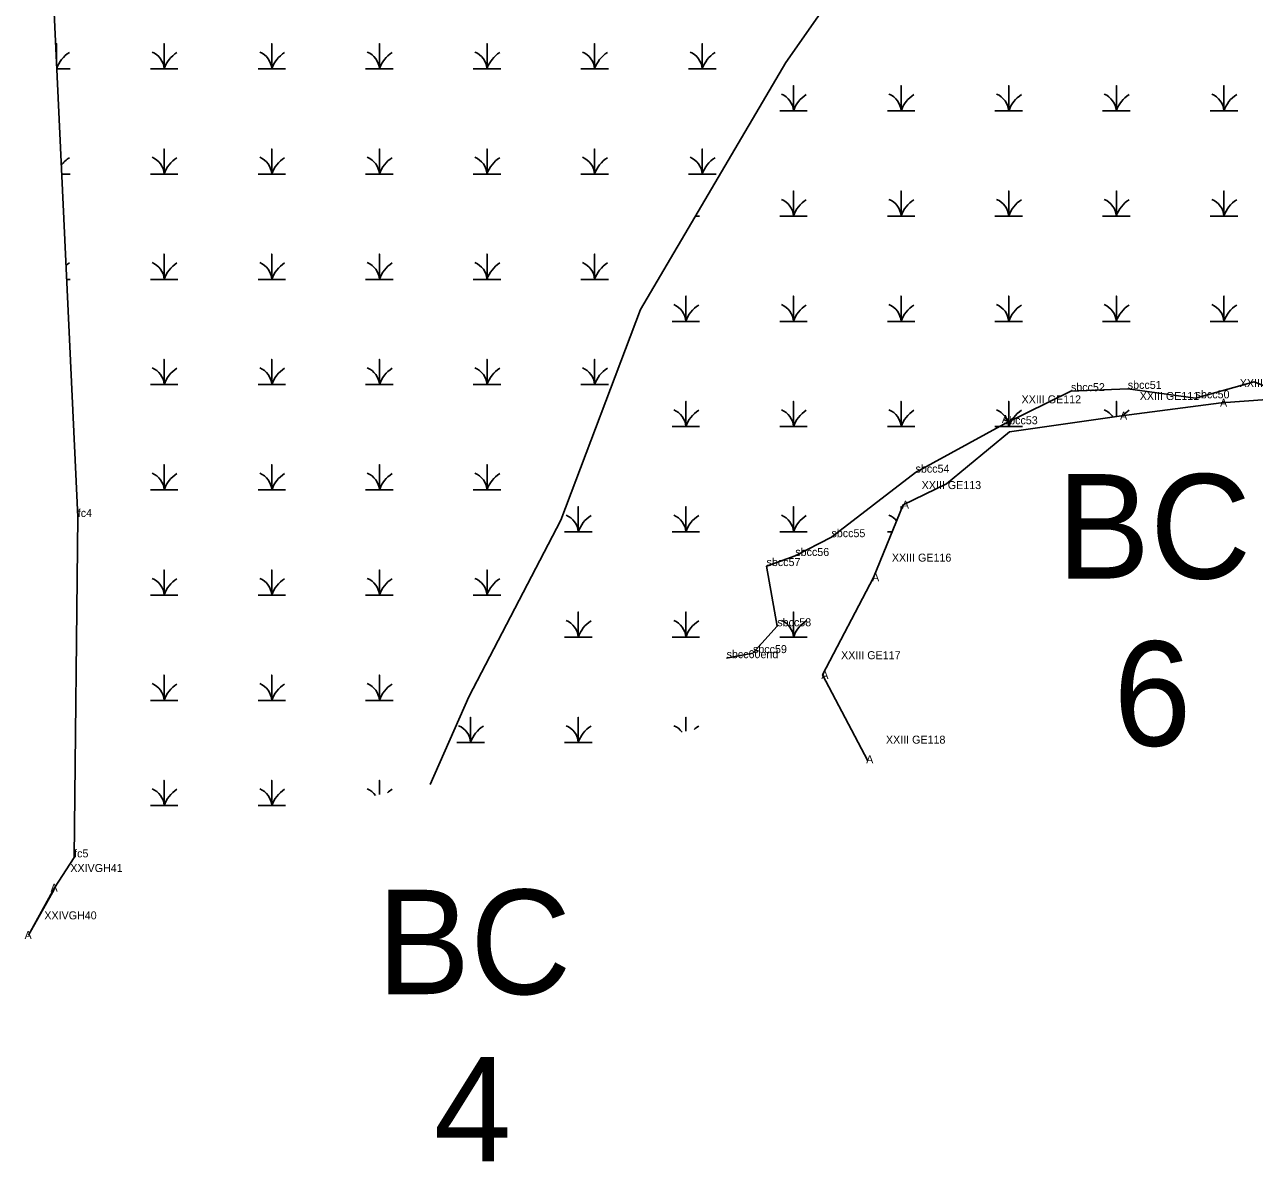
# Model space of a CAD drawing. Extents: x 2072529 to 2268796, y 436423 to 470397.
# Drawn here: x 2262127 to 2262895, y 440448 to 441159 of the extents above; entities that cross this region are included whole.
import ezdxf

# ---------------------------------------------------------------- set-up
doc = ezdxf.new("R2010")
doc.units = 0
for name, color, linetype in [('Default', 7, 'Continuous'), ('Exist Environmental Wetland Boundary', 7, 'Continuous'), ('Exist Environmental Wetland Boundary Cogo Comment', 7, 'Continuous'), ('Exist Environmental Wetland Boundary Cogo Point CELL', 7, 'Continuous'), ('Exist Hydro Jurisdictional Stream or Body of Water NEU Mitigable', 7, 'Continuous'), ('Exist Hydro Jurisdictional Stream or Body of Water NEU Mitigable Cogo Comment', 7, 'Continuous'), ('Exist Hydro Swamp or Marsh', 7, 'Continuous')]:
    doc.layers.add(name, color=color, linetype=linetype)

msp = doc.modelspace()

# ---------------------------------------------------------------- linework, layer by layer
at = {"layer": 'Exist Environmental Wetland Boundary'}
msp.add_line((2262157.85, 440638.3), (2262157.85, 440638.3), dxfattribs=at)
for points in [[(2262145.46, 440618.33), (2262129.39, 440589.72), (2262145.64, 440619.32), (2262157.85, 440638.3), (2262160.14, 440851.12), (2262143.21, 441210.89), (2262205.64, 441464.68), (2262743.47, 441950.73)], [(2263065.89, 440825.7), (2262987.37, 440846.72), (2262943.75, 440872.22), (2262914.05, 440916.59), (2262908.39, 440922.97), (2262903.38, 440924.59), (2262874.75, 440922.49), (2262812.27, 440914.39), (2262742.45, 440904.36), (2262702.98, 440871.85), (2262675.97, 440858.7), (2262657.35, 440813.34), (2262625.62, 440752.37), (2262653.81, 440698.59)]]:
    msp.add_lwpolyline(points, dxfattribs=at)
at = {"layer": 'Exist Environmental Wetland Boundary Cogo Point CELL'}
for p, q in [((2262895.32, 440935.61), (2262895.32, 440935.61)), ((2262780.79, 440929.75), (2262780.79, 440929.75)), ((2262816.28, 440931.17), (2262816.28, 440931.17)), ((2262858.69, 440925.27), (2262858.69, 440925.27)), ((2262738.82, 440909.06), (2262738.82, 440909.06)), ((2262683.67, 440878.81), (2262683.67, 440878.81)), ((2262160.14, 440851.12), (2262160.14, 440851.12)), ((2262160.14, 440851.12), (2262160.14, 440851.12)), ((2262631.11, 440838.47), (2262631.11, 440838.47)), ((2262608.51, 440826.73), (2262608.51, 440826.73)), ((2262590.54, 440820.41), (2262590.54, 440820.41)), ((2262597.26, 440782.78), (2262597.26, 440782.78)), ((2262582.08, 440766), (2262582.08, 440766)), ((2262565.56, 440762.82), (2262565.56, 440762.82)), ((2262157.85, 440638.3), (2262157.85, 440638.3))]:
    msp.add_line(p, q, dxfattribs=at)
msp.add_lwpolyline([(2262157.85, 440638.3), (2262157.85, 440638.3), (2262157.85, 440638.3)], dxfattribs=at)
at = {"layer": 'Exist Hydro Jurisdictional Stream or Body of Water NEU Mitigable'}
for points in [[(2263381.12, 441956.41), (2263319.77, 441852.83), (2263265.31, 441807.41), (2263142.76, 441712.03), (2263024.75, 441607.57), (2262870.43, 441480.39), (2262729.73, 441316.88), (2262602.64, 441135.21), (2262511.87, 440980.78), (2262461.94, 440849.06), (2262404.53, 440738.7), (2262380.39, 440683.93)], [(2262997.77, 440864.09), (2262960.76, 440874.99), (2262943.43, 440890.98), (2262928.93, 440922.01), (2262895.32, 440935.61), (2262858.69, 440925.27), (2262816.28, 440931.17), (2262780.79, 440929.75), (2262738.82, 440909.06), (2262683.67, 440878.81), (2262631.11, 440838.47), (2262608.51, 440826.73), (2262590.54, 440820.41), (2262597.26, 440782.78), (2262582.08, 440766), (2262565.56, 440762.82)]]:
    msp.add_lwpolyline(points, dxfattribs=at)
at = {"layer": 'Exist Hydro Swamp or Marsh'}
for points in [[(2262146.87, 441133.08), (2262146.87, 441147.03), (2262146.87, 441133.08)], [(2262205.52, 441131.25), (2262214.12, 441131.25), (2262214.12, 441147.03), (2262214.12, 441131.25), (2262222.72, 441131.25)], [(2262272.77, 441131.25), (2262281.37, 441131.25), (2262281.37, 441147.03), (2262281.37, 441131.25), (2262289.97, 441131.25)], [(2262340.02, 441131.25), (2262348.62, 441131.25), (2262348.62, 441147.03), (2262348.62, 441131.25), (2262357.22, 441131.25)], [(2262407.27, 441131.25), (2262415.87, 441131.25), (2262415.87, 441147.03), (2262415.87, 441131.25), (2262424.47, 441131.25)], [(2262474.52, 441131.25), (2262483.12, 441131.25), (2262483.12, 441147.03), (2262483.12, 441131.25), (2262491.72, 441131.25)], [(2262541.77, 441131.25), (2262550.37, 441131.25), (2262550.37, 441147.03), (2262550.37, 441131.25), (2262558.97, 441131.25)], [(2262146.95, 441131.25), (2262155.47, 441131.25)], [(2262598.79, 441104.97), (2262607.39, 441104.97), (2262607.39, 441120.75), (2262607.39, 441104.97), (2262615.99, 441104.97)], [(2262666.04, 441104.97), (2262674.64, 441104.97), (2262674.64, 441120.75), (2262674.64, 441104.97), (2262683.24, 441104.97)], [(2262733.29, 441104.97), (2262741.89, 441104.97), (2262741.89, 441120.75), (2262741.89, 441104.97), (2262750.49, 441104.97)], [(2262800.54, 441104.97), (2262809.14, 441104.97), (2262809.14, 441120.75), (2262809.14, 441104.97), (2262817.74, 441104.97)], [(2262867.79, 441104.97), (2262876.39, 441104.97), (2262876.39, 441120.75), (2262876.39, 441104.97), (2262884.99, 441104.97)], [(2262205.52, 441065.45), (2262214.12, 441065.45), (2262214.12, 441081.23), (2262214.12, 441065.45), (2262222.72, 441065.45)], [(2262272.77, 441065.45), (2262281.37, 441065.45), (2262281.37, 441081.23), (2262281.37, 441065.45), (2262289.97, 441065.45)], [(2262340.02, 441065.45), (2262348.62, 441065.45), (2262348.62, 441081.23), (2262348.62, 441065.45), (2262357.22, 441065.45)], [(2262407.27, 441065.45), (2262415.87, 441065.45), (2262415.87, 441081.23), (2262415.87, 441065.45), (2262424.47, 441065.45)], [(2262474.52, 441065.45), (2262483.12, 441065.45), (2262483.12, 441081.23), (2262483.12, 441065.45), (2262491.72, 441065.45)], [(2262541.77, 441065.45), (2262550.37, 441065.45), (2262550.37, 441081.23), (2262550.37, 441065.45), (2262558.97, 441065.45)], [(2262150.05, 441065.45), (2262155.47, 441065.45)], [(2262598.79, 441039.17), (2262607.39, 441039.17), (2262607.39, 441054.95), (2262607.39, 441039.17), (2262615.99, 441039.17)], [(2262666.04, 441039.17), (2262674.64, 441039.17), (2262674.64, 441054.95), (2262674.64, 441039.17), (2262683.24, 441039.17)], [(2262733.29, 441039.17), (2262741.89, 441039.17), (2262741.89, 441054.95), (2262741.89, 441039.17), (2262750.49, 441039.17)], [(2262800.54, 441039.17), (2262809.14, 441039.17), (2262809.14, 441054.95), (2262809.14, 441039.17), (2262817.74, 441039.17)], [(2262867.79, 441039.17), (2262876.39, 441039.17), (2262876.39, 441054.95), (2262876.39, 441039.17), (2262884.99, 441039.17)], [(2262546.19, 441039.17), (2262548.74, 441039.17)], [(2262205.52, 440999.65), (2262214.12, 440999.65), (2262214.12, 441015.43), (2262214.12, 440999.65), (2262222.72, 440999.65)], [(2262272.77, 440999.65), (2262281.37, 440999.65), (2262281.37, 441015.43), (2262281.37, 440999.65), (2262289.97, 440999.65)], [(2262340.02, 440999.65), (2262348.62, 440999.65), (2262348.62, 441015.43), (2262348.62, 440999.65), (2262357.22, 440999.65)], [(2262407.27, 440999.65), (2262415.87, 440999.65), (2262415.87, 441015.43), (2262415.87, 440999.65), (2262424.47, 440999.65)], [(2262474.52, 440999.65), (2262483.12, 440999.65), (2262483.12, 441015.43), (2262483.12, 440999.65), (2262491.72, 440999.65)], [(2262153.15, 440999.65), (2262155.47, 440999.65)], [(2262531.54, 440973.37), (2262540.14, 440973.37), (2262540.14, 440989.15), (2262540.14, 440973.37), (2262548.74, 440973.37)], [(2262598.79, 440973.37), (2262607.39, 440973.37), (2262607.39, 440989.15), (2262607.39, 440973.37), (2262615.99, 440973.37)], [(2262666.04, 440973.37), (2262674.64, 440973.37), (2262674.64, 440989.15), (2262674.64, 440973.37), (2262683.24, 440973.37)], [(2262733.29, 440973.37), (2262741.89, 440973.37), (2262741.89, 440989.15), (2262741.89, 440973.37), (2262750.49, 440973.37)], [(2262800.54, 440973.37), (2262809.14, 440973.37), (2262809.14, 440989.15), (2262809.14, 440973.37), (2262817.74, 440973.37)], [(2262867.79, 440973.37), (2262876.39, 440973.37), (2262876.39, 440989.15), (2262876.39, 440973.37), (2262884.99, 440973.37)], [(2262205.52, 440933.85), (2262214.12, 440933.85), (2262214.12, 440949.63), (2262214.12, 440933.85), (2262222.72, 440933.85)], [(2262272.77, 440933.85), (2262281.37, 440933.85), (2262281.37, 440949.63), (2262281.37, 440933.85), (2262289.97, 440933.85)], [(2262340.02, 440933.85), (2262348.62, 440933.85), (2262348.62, 440949.63), (2262348.62, 440933.85), (2262357.22, 440933.85)], [(2262407.27, 440933.85), (2262415.87, 440933.85), (2262415.87, 440949.63), (2262415.87, 440933.85), (2262424.47, 440933.85)], [(2262474.52, 440933.85), (2262483.12, 440933.85), (2262483.12, 440949.63), (2262483.12, 440933.85), (2262491.72, 440933.85)], [(2262531.54, 440907.57), (2262540.14, 440907.57), (2262540.14, 440923.35), (2262540.14, 440907.57), (2262548.74, 440907.57)], [(2262598.79, 440907.57), (2262607.39, 440907.57), (2262607.39, 440923.35), (2262607.39, 440907.57), (2262615.99, 440907.57)], [(2262666.04, 440907.57), (2262674.64, 440907.57), (2262674.64, 440923.35), (2262674.64, 440907.57), (2262683.24, 440907.57)], [(2262733.29, 440907.57), (2262741.89, 440907.57), (2262741.89, 440923.35), (2262741.89, 440907.57), (2262750.49, 440907.57)], [(2262809.14, 440913.94), (2262809.14, 440923.35), (2262809.14, 440913.94)], [(2262876.39, 440922.61), (2262876.39, 440923.35), (2262876.39, 440922.61)], [(2262205.52, 440868.05), (2262214.12, 440868.05), (2262214.12, 440883.83), (2262214.12, 440868.05), (2262222.72, 440868.05)], [(2262272.77, 440868.05), (2262281.37, 440868.05), (2262281.37, 440883.83), (2262281.37, 440868.05), (2262289.97, 440868.05)], [(2262340.02, 440868.05), (2262348.62, 440868.05), (2262348.62, 440883.83), (2262348.62, 440868.05), (2262357.22, 440868.05)], [(2262407.27, 440868.05), (2262415.87, 440868.05), (2262415.87, 440883.83), (2262415.87, 440868.05), (2262424.47, 440868.05)], [(2262464.29, 440841.77), (2262472.89, 440841.77), (2262472.89, 440857.55), (2262472.89, 440841.77), (2262481.49, 440841.77)], [(2262531.54, 440841.77), (2262540.14, 440841.77), (2262540.14, 440857.55), (2262540.14, 440841.77), (2262548.74, 440841.77)], [(2262598.79, 440841.77), (2262607.39, 440841.77), (2262607.39, 440857.55), (2262607.39, 440841.77), (2262615.99, 440841.77)], [(2262674.64, 440855.47), (2262674.64, 440857.55), (2262674.64, 440855.47)], [(2262666.04, 440841.77), (2262669.02, 440841.77)], [(2262205.52, 440802.25), (2262214.12, 440802.25), (2262214.12, 440818.03), (2262214.12, 440802.25), (2262222.72, 440802.25)], [(2262272.77, 440802.25), (2262281.37, 440802.25), (2262281.37, 440818.03), (2262281.37, 440802.25), (2262289.97, 440802.25)], [(2262340.02, 440802.25), (2262348.62, 440802.25), (2262348.62, 440818.03), (2262348.62, 440802.25), (2262357.22, 440802.25)], [(2262407.27, 440802.25), (2262415.87, 440802.25), (2262415.87, 440818.03), (2262415.87, 440802.25), (2262424.47, 440802.25)], [(2262464.29, 440775.97), (2262472.89, 440775.97), (2262472.89, 440791.75), (2262472.89, 440775.97), (2262481.49, 440775.97)], [(2262531.54, 440775.97), (2262540.14, 440775.97), (2262540.14, 440791.75), (2262540.14, 440775.97), (2262548.74, 440775.97)], [(2262598.79, 440775.97), (2262607.39, 440775.97), (2262607.39, 440791.75), (2262607.39, 440775.97), (2262615.99, 440775.97)], [(2262205.52, 440736.45), (2262214.12, 440736.45), (2262214.12, 440752.23), (2262214.12, 440736.45), (2262222.72, 440736.45)], [(2262272.77, 440736.45), (2262281.37, 440736.45), (2262281.37, 440752.23), (2262281.37, 440736.45), (2262289.97, 440736.45)], [(2262340.02, 440736.45), (2262348.62, 440736.45), (2262348.62, 440752.23), (2262348.62, 440736.45), (2262357.22, 440736.45)], [(2262397.04, 440710.17), (2262405.64, 440710.17), (2262405.64, 440725.95), (2262405.64, 440710.17), (2262414.24, 440710.17)], [(2262464.29, 440710.17), (2262472.89, 440710.17), (2262472.89, 440725.95), (2262472.89, 440710.17), (2262481.49, 440710.17)], [(2262540.14, 440717.12), (2262540.14, 440725.95), (2262540.14, 440717.12)], [(2262205.52, 440670.65), (2262214.12, 440670.65), (2262214.12, 440686.43), (2262214.12, 440670.65), (2262222.72, 440670.65)], [(2262272.77, 440670.65), (2262281.37, 440670.65), (2262281.37, 440686.43), (2262281.37, 440670.65), (2262289.97, 440670.65)], [(2262348.62, 440677.56), (2262348.62, 440686.43), (2262348.62, 440677.56)]]:
    msp.add_lwpolyline(points, dxfattribs=at)
for centre, radius, start, end in [((2262201.85, 441130.36), 12.3, 4.14034, 67.53497), ((2262269.1, 441130.36), 12.3, 4.14034, 67.53497), ((2262336.35, 441130.36), 12.3, 4.14034, 67.53497), ((2262403.6, 441130.36), 12.3, 4.14034, 67.53497), ((2262470.85, 441130.36), 12.3, 4.14034, 67.53497), ((2262538.1, 441130.36), 12.3, 4.14034, 67.53497), ((2262165.11, 441125.19), 19.22, 122.12745, 160.91978), ((2262232.36, 441125.19), 19.22, 122.12745, 161.62219), ((2262299.61, 441125.19), 19.22, 122.12745, 161.62219), ((2262366.86, 441125.19), 19.22, 122.12745, 161.62219), ((2262434.11, 441125.19), 19.22, 122.12745, 161.62219), ((2262501.36, 441125.19), 19.22, 122.12745, 161.62219), ((2262568.61, 441125.19), 19.22, 122.12745, 161.62219), ((2262595.12, 441104.08), 12.3, 4.14034, 67.53497), ((2262625.63, 441098.91), 19.22, 122.12745, 161.62219), ((2262662.37, 441104.08), 12.3, 4.14034, 67.53497), ((2262692.88, 441098.91), 19.22, 122.12745, 161.62219), ((2262729.62, 441104.08), 12.3, 4.14034, 67.53497), ((2262760.13, 441098.91), 19.22, 122.12745, 161.62219), ((2262796.87, 441104.08), 12.3, 4.14034, 67.53497), ((2262827.38, 441098.91), 19.22, 122.12745, 161.62219), ((2262864.12, 441104.08), 12.3, 4.14034, 67.53497), ((2262894.63, 441098.91), 19.22, 122.12745, 161.62219), ((2262165.11, 441059.39), 19.22, 122.12745, 142.84492), ((2262201.85, 441064.56), 12.3, 4.14034, 67.53497), ((2262232.36, 441059.39), 19.22, 122.12745, 161.62219), ((2262269.1, 441064.56), 12.3, 4.14034, 67.53497), ((2262299.61, 441059.39), 19.22, 122.12745, 161.62219), ((2262336.35, 441064.56), 12.3, 4.14034, 67.53497), ((2262366.86, 441059.39), 19.22, 122.12745, 161.62219), ((2262403.6, 441064.56), 12.3, 4.14034, 67.53497), ((2262434.11, 441059.39), 19.22, 122.12745, 161.62219), ((2262470.85, 441064.56), 12.3, 4.14034, 67.53497), ((2262501.36, 441059.39), 19.22, 122.12745, 161.62219), ((2262538.1, 441064.56), 12.3, 4.14034, 67.53497), ((2262568.61, 441059.39), 19.22, 122.12745, 161.62219), ((2262595.12, 441038.28), 12.3, 4.14034, 67.53497), ((2262662.37, 441038.28), 12.3, 4.14034, 67.53497), ((2262729.62, 441038.28), 12.3, 4.14034, 67.53497), ((2262796.87, 441038.28), 12.3, 4.14034, 67.53497), ((2262864.12, 441038.28), 12.3, 4.14034, 67.53497), ((2262625.63, 441033.11), 19.22, 122.12745, 161.62219), ((2262692.88, 441033.11), 19.22, 122.12745, 161.62219), ((2262760.13, 441033.11), 19.22, 122.12745, 161.62219), ((2262827.38, 441033.11), 19.22, 122.12745, 161.62219), ((2262894.63, 441033.11), 19.22, 122.12745, 161.62219), ((2262165.11, 440993.59), 19.22, 122.12745, 130.05363), ((2262201.85, 440998.76), 12.3, 4.14034, 67.53497), ((2262232.36, 440993.59), 19.22, 122.12745, 161.62219), ((2262269.1, 440998.76), 12.3, 4.14034, 67.53497), ((2262299.61, 440993.59), 19.22, 122.12745, 161.62219), ((2262336.35, 440998.76), 12.3, 4.14034, 67.53497), ((2262366.86, 440993.59), 19.22, 122.12745, 161.62219), ((2262403.6, 440998.76), 12.3, 4.14034, 67.53497), ((2262434.11, 440993.59), 19.22, 122.12745, 161.62219), ((2262470.85, 440998.76), 12.3, 4.14034, 67.53497), ((2262501.36, 440993.59), 19.22, 122.12745, 161.62219), ((2262527.87, 440972.48), 12.3, 4.14034, 67.53497), ((2262558.38, 440967.31), 19.22, 122.12745, 161.62219), ((2262595.12, 440972.48), 12.3, 4.14034, 67.53497), ((2262625.63, 440967.31), 19.22, 122.12745, 161.62219), ((2262662.37, 440972.48), 12.3, 4.14034, 67.53497), ((2262692.88, 440967.31), 19.22, 122.12745, 161.62219), ((2262729.62, 440972.48), 12.3, 4.14034, 67.53497), ((2262760.13, 440967.31), 19.22, 122.12745, 161.62219), ((2262796.87, 440972.48), 12.3, 4.14034, 67.53497), ((2262827.38, 440967.31), 19.22, 122.12745, 161.62219), ((2262864.12, 440972.48), 12.3, 4.14034, 67.53497), ((2262894.63, 440967.31), 19.22, 122.12745, 161.62219), ((2262201.85, 440932.96), 12.3, 4.14034, 67.53497), ((2262232.36, 440927.79), 19.22, 122.12745, 161.62219), ((2262269.1, 440932.96), 12.3, 4.14034, 67.53497), ((2262299.61, 440927.79), 19.22, 122.12745, 161.62219), ((2262336.35, 440932.96), 12.3, 4.14034, 67.53497), ((2262366.86, 440927.79), 19.22, 122.12745, 161.62219), ((2262403.6, 440932.96), 12.3, 4.14034, 67.53497), ((2262434.11, 440927.79), 19.22, 122.12745, 161.62219), ((2262470.85, 440932.96), 12.3, 4.14034, 67.53497), ((2262501.36, 440927.79), 19.22, 122.12745, 161.62219), ((2262527.87, 440906.68), 12.3, 4.14034, 67.53497), ((2262558.38, 440901.51), 19.22, 122.12745, 161.62219), ((2262595.12, 440906.68), 12.3, 4.14034, 67.53497), ((2262625.63, 440901.51), 19.22, 122.12745, 161.62219), ((2262662.37, 440906.68), 12.3, 4.14034, 67.53497), ((2262692.88, 440901.51), 19.22, 122.12745, 161.62219), ((2262729.62, 440906.68), 12.3, 4.14034, 67.53497), ((2262760.13, 440901.51), 19.22, 122.12745, 161.62219), ((2262796.87, 440906.68), 12.3, 34.41218, 67.53497), ((2262827.38, 440901.51), 19.22, 122.12745, 137.44369), ((2262201.85, 440867.16), 12.3, 4.14034, 67.53497), ((2262232.36, 440861.99), 19.22, 122.12745, 161.62219), ((2262269.1, 440867.16), 12.3, 4.14034, 67.53497), ((2262299.61, 440861.99), 19.22, 122.12745, 161.62219), ((2262336.35, 440867.16), 12.3, 4.14034, 67.53497), ((2262366.86, 440861.99), 19.22, 122.12745, 161.62219), ((2262403.6, 440867.16), 12.3, 4.14034, 67.53497), ((2262434.11, 440861.99), 19.22, 122.12745, 161.62219), ((2262460.62, 440840.88), 12.3, 4.14034, 67.53497), ((2262491.13, 440835.71), 19.22, 122.12745, 161.62219), ((2262527.87, 440840.88), 12.3, 4.14034, 67.53497), ((2262558.38, 440835.71), 19.22, 122.12745, 161.62219), ((2262595.12, 440840.88), 12.3, 4.14034, 67.53497), ((2262625.63, 440835.71), 19.22, 122.12745, 161.62219), ((2262662.37, 440840.88), 12.3, 39.49075, 67.53497), ((2262201.85, 440801.36), 12.3, 4.14034, 67.53497), ((2262232.36, 440796.19), 19.22, 122.12745, 161.62219), ((2262269.1, 440801.36), 12.3, 4.14034, 67.53497), ((2262299.61, 440796.19), 19.22, 122.12745, 161.62219), ((2262336.35, 440801.36), 12.3, 4.14034, 67.53497), ((2262366.86, 440796.19), 19.22, 122.12745, 161.62219), ((2262403.6, 440801.36), 12.3, 4.14034, 67.53497), ((2262434.11, 440796.19), 19.22, 122.12745, 161.62219), ((2262460.62, 440775.08), 12.3, 4.14034, 67.53497), ((2262491.13, 440769.91), 19.22, 122.12745, 161.62219), ((2262527.87, 440775.08), 12.3, 4.14034, 67.53497), ((2262558.38, 440769.91), 19.22, 122.12745, 161.62219), ((2262595.12, 440775.08), 12.3, 4.14034, 67.53497), ((2262625.63, 440769.91), 19.22, 122.12745, 161.62219), ((2262201.85, 440735.56), 12.3, 4.14034, 67.53497), ((2262232.36, 440730.39), 19.22, 122.12745, 161.62219), ((2262269.1, 440735.56), 12.3, 4.14034, 67.53497), ((2262299.61, 440730.39), 19.22, 122.12745, 161.62219), ((2262336.35, 440735.56), 12.3, 4.14034, 67.53497), ((2262366.86, 440730.39), 19.22, 122.12745, 161.62219), ((2262403.6, 440735.56), 12.3, 65.42459, 67.53497), ((2262393.37, 440709.28), 12.3, 4.14034, 67.53497), ((2262423.88, 440704.11), 19.22, 122.12745, 161.62219), ((2262460.62, 440709.28), 12.3, 4.14034, 67.53497), ((2262491.13, 440704.11), 19.22, 122.12745, 161.62219), ((2262527.87, 440709.28), 12.3, 36.6414, 67.53497), ((2262558.38, 440704.11), 19.22, 122.12745, 132.94878), ((2262201.85, 440669.76), 12.3, 4.14034, 67.53497), ((2262232.36, 440664.59), 19.22, 122.12745, 161.62219), ((2262269.1, 440669.76), 12.3, 4.14034, 67.53497), ((2262299.61, 440664.59), 19.22, 122.12745, 161.62219), ((2262336.35, 440669.76), 12.3, 36.47115, 67.53497), ((2262366.86, 440664.59), 19.22, 122.12745, 133.13858)]:
    msp.add_arc(centre, radius, start, end, dxfattribs=at)

# ---------------------------------------------------------------- texts
at = {"layer": 'Default'}
for s, p in [('BC', (2262771.92, 440812.59)), ('BC', (2262771.92, 440812.59)), ('6', (2262807.4, 440708.05)), ('6', (2262807.4, 440708.05)), ('BC', (2262347.08, 440552.8)), ('BC', (2262347.08, 440552.8)), ('4', (2262382.56, 440448.26)), ('4', (2262382.56, 440448.26))]:
    msp.add_text(s, height=65.34, dxfattribs=at).set_placement(p)
at = {"layer": 'Exist Environmental Wetland Boundary Cogo Comment'}
for s, p in [('XXIII GE110 ', (2262886.26, 440932.33)), ('XXIII GE112 ', (2262749.92, 440922.14)), ('XXIII GE111 ', (2262823.78, 440924.23)), ('XXIII GE113 ', (2262687.48, 440868.54)), ('fc4', (2262160.14, 440851.12)), ('XXIII GE116 ', (2262668.86, 440823.18)), ('XXIII GE117 ', (2262637.14, 440762.21)), ('XXIII GE118 ', (2262665.16, 440709.41)), ('fc5', (2262157.85, 440638.3)), ('XXIVGH41 ', (2262155.48, 440629.17)), ('XXIVGH40 ', (2262139.23, 440599.57))]:
    msp.add_text(s, height=5, dxfattribs=at).set_placement(p)
at = {"layer": 'Exist Environmental Wetland Boundary Cogo Point CELL'}
for p in [(2262873.92, 440919.99), (2262737.58, 440909.79), (2262811.44, 440911.88), (2262675.14, 440856.2), (2262656.52, 440810.84), (2262624.79, 440749.87), (2262652.82, 440697.07), (2262143.14, 440616.82), (2262126.89, 440587.22)]:
    msp.add_text('A', height=5, dxfattribs=at).set_placement(p)
at = {"layer": 'Exist Hydro Jurisdictional Stream or Body of Water NEU Mitigable Cogo Comment'}
for s, p in [('sbcc52', (2262780.79, 440929.75)), ('sbcc51', (2262816.28, 440931.17)), ('sbcc50', (2262858.69, 440925.27)), ('sbcc53', (2262738.82, 440909.06)), ('sbcc54', (2262683.67, 440878.81)), ('sbcc55', (2262631.11, 440838.47)), ('sbcc56', (2262608.51, 440826.73)), ('sbcc57', (2262590.54, 440820.41)), ('sbcc58', (2262597.26, 440782.78)), ('sbcc60end', (2262565.56, 440762.82)), ('sbcc59', (2262582.08, 440766))]:
    msp.add_text(s, height=5, dxfattribs=at).set_placement(p)

doc.saveas('drawing.dxf')
